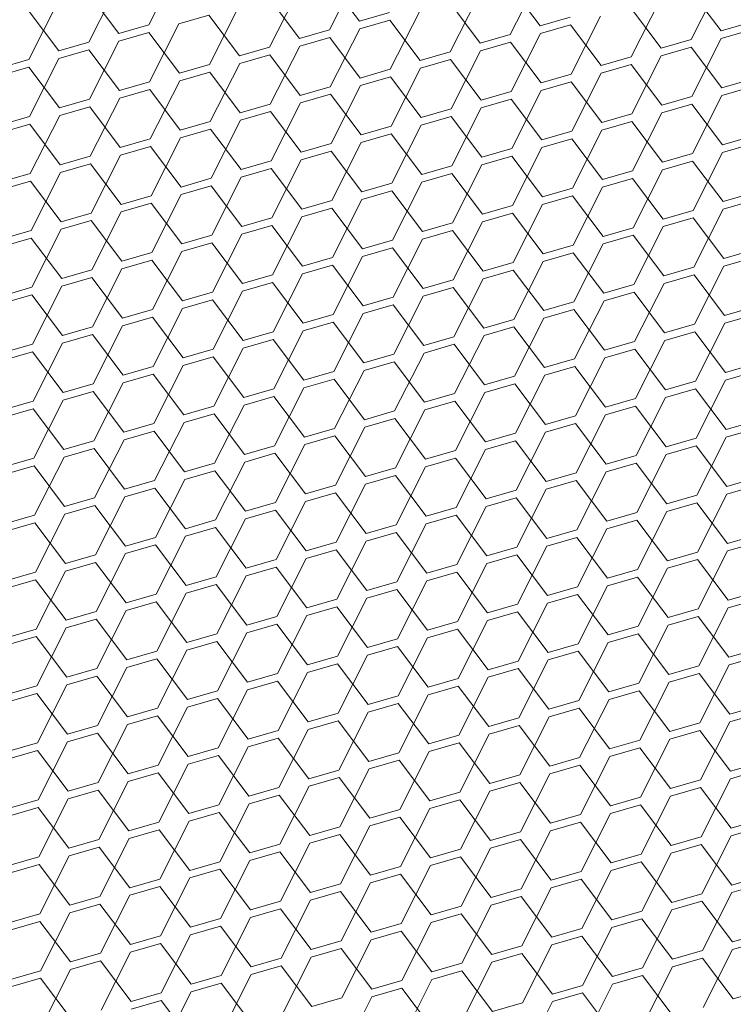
# Model space of a CAD drawing. Header units: millimetres. Extents: x 3925 to 5043, y -86 to 778.
# Tile 404 of 439: x 4949.59 to 4954.87, y 530.06 to 537.34. Entities that reach past the tile are written whole.
import ezdxf

# ---------------------------------------------------------------- set-up
doc = ezdxf.new("R2010")
doc.units = ezdxf.units.MM
doc.header["$LTSCALE"] = 46.255
doc.layers.add('H30K-DUST-FIDXF_CONTINUOUS_LINE', color=7, linetype='CONTINUOUS')

msp = doc.modelspace()

# ---------------------------------------------------------------- linework, layer by layer
at = {"layer": 'H30K-DUST-FIDXF_CONTINUOUS_LINE', "color": 7, "linetype": 'Continuous', "lineweight": 0}
for p, q in [((4950.5501, 537.3034), (4950.7673, 537.732)), ((4952.1086, 537.3314), (4951.8821, 537.6318)), ((4951.8867, 537.2672), (4952.104, 537.6959)), ((4953.2234, 537.2311), (4953.4406, 537.6598)), ((4950.1063, 537.1751), (4950.3236, 537.6038)), ((4951.4429, 537.139), (4951.6602, 537.5676)), ((4953.4453, 537.2952), (4953.2187, 537.5956)), ((4954.7819, 537.2591), (4954.5554, 537.5595)), ((4954.56, 537.195), (4954.7773, 537.6236)), ((4950.3282, 537.2392), (4950.1017, 537.5396)), ((4951.6648, 537.2031), (4951.4383, 537.5035)), ((4952.7796, 537.1028), (4952.9969, 537.5315)), ((4954.1162, 537.0667), (4954.3335, 537.4954)), ((4949.6625, 537.0468), (4949.8798, 537.4755)), ((4950.9992, 537.0107), (4951.2164, 537.4394)), ((4953.0015, 537.167), (4952.775, 537.4674)), ((4954.3381, 537.1308), (4954.1116, 537.4312)), ((4949.8844, 537.111), (4949.6579, 537.4114)), ((4950.9946, 537.3752), (4950.7727, 537.3111)), ((4951.2211, 537.0748), (4950.9946, 537.3752)), ((4952.1086, 537.3314), (4952.3305, 537.3955)), ((4952.3312, 537.3391), (4952.1093, 537.275)), ((4952.5577, 537.0387), (4952.3312, 537.3391)), ((4952.3358, 536.9746), (4952.5531, 537.4032)), ((4953.4453, 537.2952), (4953.6671, 537.3594)), ((4953.6725, 536.9384), (4953.8897, 537.3671)), ((4950.3282, 537.2392), (4950.5501, 537.3034)), ((4950.5554, 536.8824), (4950.7727, 537.3111)), ((4951.6648, 537.2031), (4951.8867, 537.2672)), ((4951.8921, 536.8463), (4952.1093, 537.275)), ((4953.6679, 537.303), (4953.446, 537.2388)), ((4953.8944, 537.0026), (4953.6679, 537.303)), ((4954.7819, 537.2591), (4955.0038, 537.3232)), ((4955.0045, 537.2668), (4954.7826, 537.2027)), ((4950.5508, 537.247), (4950.3289, 537.1828)), ((4950.7773, 536.9466), (4950.5508, 537.247)), ((4951.8874, 537.2108), (4951.6655, 537.1467)), ((4952.1139, 536.9104), (4951.8874, 537.2108)), ((4953.0015, 537.167), (4953.2234, 537.2311)), ((4953.2287, 536.8102), (4953.446, 537.2388)), ((4954.3381, 537.1308), (4954.56, 537.195)), ((4954.5653, 536.774), (4954.7826, 537.2027)), ((4949.8844, 537.111), (4950.1063, 537.1751)), ((4950.1116, 536.7542), (4950.3289, 537.1828)), ((4951.2211, 537.0748), (4951.4429, 537.139)), ((4951.4483, 536.718), (4951.6655, 537.1467)), ((4953.2241, 537.1747), (4953.0022, 537.1106)), ((4953.4506, 536.8743), (4953.2241, 537.1747)), ((4954.5607, 537.1386), (4954.3388, 537.0744)), ((4954.7872, 536.8382), (4954.5607, 537.1386)), ((4949.6679, 536.6259), (4949.8851, 537.0546)), ((4950.107, 537.1187), (4949.8851, 537.0546)), ((4950.3335, 536.8183), (4950.107, 537.1187)), ((4951.4437, 537.0826), (4951.2218, 537.0184)), ((4951.6702, 536.7822), (4951.4437, 537.0826)), ((4952.5577, 537.0387), (4952.7796, 537.1028)), ((4952.7849, 536.6819), (4953.0022, 537.1106)), ((4953.8944, 537.0026), (4954.1162, 537.0667)), ((4954.1216, 536.6458), (4954.3388, 537.0744)), ((4949.4406, 536.9827), (4949.6625, 537.0468)), ((4949.6632, 536.9904), (4949.4414, 536.9263)), ((4949.8897, 536.69), (4949.6632, 536.9904)), ((4950.7773, 536.9466), (4950.9992, 537.0107)), ((4951.0045, 536.5898), (4951.2218, 537.0184)), ((4952.3412, 536.5536), (4952.5584, 536.9823)), ((4952.7803, 537.0464), (4952.5584, 536.9823)), ((4953.0068, 536.746), (4952.7803, 537.0464)), ((4954.117, 537.0103), (4953.8951, 536.9462)), ((4954.3435, 536.7099), (4954.117, 537.0103)), ((4950.9999, 536.9543), (4950.778, 536.8902)), ((4951.2264, 536.6539), (4950.9999, 536.9543)), ((4952.1139, 536.9104), (4952.3358, 536.9746)), ((4952.3365, 536.9182), (4952.1147, 536.854)), ((4952.563, 536.6178), (4952.3365, 536.9182)), ((4953.4506, 536.8743), (4953.6725, 536.9384)), ((4953.6778, 536.5175), (4953.8951, 536.9462)), ((4954.7872, 536.8382), (4955.0091, 536.9023)), ((4950.3335, 536.8183), (4950.5554, 536.8824)), ((4950.5607, 536.4615), (4950.778, 536.8902)), ((4951.6702, 536.7822), (4951.8921, 536.8463)), ((4951.8974, 536.4254), (4952.1147, 536.854)), ((4953.6732, 536.882), (4953.4513, 536.8179)), ((4953.8997, 536.5816), (4953.6732, 536.882)), ((4955.0098, 536.8459), (4954.7879, 536.7818)), ((4950.117, 536.3332), (4950.3342, 536.7619)), ((4950.5561, 536.826), (4950.3342, 536.7619)), ((4950.7826, 536.5256), (4950.5561, 536.826)), ((4951.8928, 536.7899), (4951.6709, 536.7258)), ((4952.1193, 536.4895), (4951.8928, 536.7899)), ((4953.0068, 536.746), (4953.2287, 536.8102)), ((4953.234, 536.3892), (4953.4513, 536.8179)), ((4954.3435, 536.7099), (4954.5653, 536.774)), ((4954.5707, 536.3531), (4954.7879, 536.7818)), ((4949.8897, 536.69), (4950.1116, 536.7542)), ((4950.1123, 536.6978), (4949.8905, 536.6336)), ((4950.3388, 536.3974), (4950.1123, 536.6978)), ((4951.2264, 536.6539), (4951.4483, 536.718)), ((4951.4536, 536.2971), (4951.6709, 536.7258)), ((4952.7903, 536.261), (4953.0075, 536.6896)), ((4953.2294, 536.7538), (4953.0075, 536.6896)), ((4953.4559, 536.4534), (4953.2294, 536.7538)), ((4954.5661, 536.7176), (4954.3442, 536.6535)), ((4954.7926, 536.4172), (4954.5661, 536.7176)), ((4949.446, 536.5618), (4949.6679, 536.6259)), ((4949.6732, 536.205), (4949.8905, 536.6336)), ((4951.449, 536.6616), (4951.2271, 536.5975)), ((4951.6755, 536.3612), (4951.449, 536.6616)), ((4952.563, 536.6178), (4952.7849, 536.6819)), ((4952.7856, 536.6255), (4952.5638, 536.5614)), ((4953.0121, 536.3251), (4952.7856, 536.6255)), ((4953.8997, 536.5816), (4954.1216, 536.6458)), ((4954.1269, 536.2248), (4954.3442, 536.6535)), ((4949.6686, 536.5695), (4949.4467, 536.5054)), ((4949.8951, 536.2691), (4949.6686, 536.5695)), ((4950.7826, 536.5256), (4951.0045, 536.5898)), ((4951.0098, 536.1688), (4951.2271, 536.5975)), ((4952.1193, 536.4895), (4952.3412, 536.5536)), ((4952.3465, 536.1327), (4952.5638, 536.5614)), ((4954.1223, 536.5894), (4953.9004, 536.5252)), ((4954.3488, 536.289), (4954.1223, 536.5894)), ((4950.5661, 536.0406), (4950.7833, 536.4692)), ((4951.0052, 536.5334), (4950.7833, 536.4692)), ((4951.2317, 536.233), (4951.0052, 536.5334)), ((4952.3419, 536.4972), (4952.12, 536.4331)), ((4952.5684, 536.1968), (4952.3419, 536.4972)), ((4953.4559, 536.4534), (4953.6778, 536.5175)), ((4953.6831, 536.0966), (4953.9004, 536.5252)), ((4954.7926, 536.4172), (4955.0144, 536.4814)), ((4950.3388, 536.3974), (4950.5607, 536.4615)), ((4950.5614, 536.4051), (4950.3396, 536.341)), ((4950.788, 536.1047), (4950.5614, 536.4051)), ((4951.6755, 536.3612), (4951.8974, 536.4254)), ((4951.9027, 536.0044), (4952.12, 536.4331)), ((4953.2394, 535.9683), (4953.4566, 536.397)), ((4953.6785, 536.4611), (4953.4566, 536.397)), ((4953.905, 536.1607), (4953.6785, 536.4611)), ((4955.0152, 536.425), (4954.7933, 536.3608)), ((4949.8951, 536.2691), (4950.117, 536.3332)), ((4950.1223, 535.9123), (4950.3396, 536.341)), ((4951.8981, 536.369), (4951.6762, 536.3048)), ((4952.1246, 536.0686), (4951.8981, 536.369)), ((4953.0121, 536.3251), (4953.234, 536.3892)), ((4953.2347, 536.3328), (4953.0129, 536.2687)), ((4953.4612, 536.0324), (4953.2347, 536.3328)), ((4954.3488, 536.289), (4954.5707, 536.3531)), ((4954.576, 535.9322), (4954.7933, 536.3608)), ((4950.1177, 536.2768), (4949.8958, 536.2127)), ((4950.3442, 535.9764), (4950.1177, 536.2768)), ((4951.2317, 536.233), (4951.4536, 536.2971)), ((4951.4589, 535.8762), (4951.6762, 536.3048)), ((4952.5684, 536.1968), (4952.7903, 536.261)), ((4952.7956, 535.84), (4953.0129, 536.2687)), ((4954.5714, 536.2967), (4954.3495, 536.2326)), ((4954.7979, 535.9963), (4954.5714, 536.2967)), ((4949.4513, 536.1408), (4949.6732, 536.205)), ((4949.6785, 535.784), (4949.8958, 536.2127)), ((4951.0152, 535.7479), (4951.2324, 536.1766)), ((4951.4543, 536.2407), (4951.2324, 536.1766)), ((4951.6808, 535.9403), (4951.4543, 536.2407)), ((4952.791, 536.2046), (4952.5691, 536.1404)), ((4953.0175, 535.9042), (4952.791, 536.2046)), ((4953.905, 536.1607), (4954.1269, 536.2248)), ((4954.1322, 535.8039), (4954.3495, 536.2326)), ((4949.6739, 536.1486), (4949.452, 536.0844)), ((4949.9004, 535.8482), (4949.6739, 536.1486)), ((4950.788, 536.1047), (4951.0098, 536.1688)), ((4951.0106, 536.1124), (4950.7887, 536.0483)), ((4951.2371, 535.812), (4951.0106, 536.1124)), ((4952.1246, 536.0686), (4952.3465, 536.1327)), ((4952.3518, 535.7118), (4952.5691, 536.1404)), ((4953.6885, 535.6756), (4953.9057, 536.1043)), ((4954.1276, 536.1684), (4953.9057, 536.1043)), ((4954.3541, 535.868), (4954.1276, 536.1684)), ((4950.3442, 535.9764), (4950.5661, 536.0406)), ((4950.5714, 535.6196), (4950.7887, 536.0483)), ((4952.3472, 536.0763), (4952.1253, 536.0122)), ((4952.5737, 535.7759), (4952.3472, 536.0763)), ((4953.4612, 536.0324), (4953.6831, 536.0966)), ((4953.6838, 536.0402), (4953.462, 535.976)), ((4953.9103, 535.7398), (4953.6838, 536.0402)), ((4954.7979, 535.9963), (4955.0198, 536.0604)), ((4950.5668, 535.9842), (4950.3449, 535.92)), ((4950.7933, 535.6838), (4950.5668, 535.9842)), ((4951.6808, 535.9403), (4951.9027, 536.0044)), ((4951.908, 535.5835), (4952.1253, 536.0122)), ((4953.0175, 535.9042), (4953.2394, 535.9683)), ((4953.2447, 535.5474), (4953.462, 535.976)), ((4955.0205, 536.004), (4954.7986, 535.9399)), ((4949.9004, 535.8482), (4950.1223, 535.9123)), ((4950.1276, 535.4914), (4950.3449, 535.92)), ((4951.4643, 535.4552), (4951.6815, 535.8839)), ((4951.9034, 535.948), (4951.6815, 535.8839)), ((4952.1299, 535.6476), (4951.9034, 535.948)), ((4953.2401, 535.9119), (4953.0182, 535.8478)), ((4953.4666, 535.6115), (4953.2401, 535.9119)), ((4954.3541, 535.868), (4954.576, 535.9322)), ((4954.5813, 535.5112), (4954.7986, 535.9399)), ((4950.123, 535.8559), (4949.9011, 535.7918)), ((4950.3495, 535.5555), (4950.123, 535.8559)), ((4951.2371, 535.812), (4951.4589, 535.8762)), ((4951.4597, 535.8198), (4951.2378, 535.7556)), ((4951.6862, 535.5194), (4951.4597, 535.8198)), ((4952.5737, 535.7759), (4952.7956, 535.84)), ((4952.8009, 535.4191), (4953.0182, 535.8478)), ((4954.1376, 535.383), (4954.3548, 535.8116)), ((4954.5767, 535.8758), (4954.3548, 535.8116)), ((4954.8032, 535.5754), (4954.5767, 535.8758)), ((4949.4566, 535.7199), (4949.6785, 535.784)), ((4949.6839, 535.3631), (4949.9011, 535.7918)), ((4950.7933, 535.6838), (4951.0152, 535.7479)), ((4951.0205, 535.327), (4951.2378, 535.7556)), ((4952.7963, 535.7836), (4952.5744, 535.7195)), ((4953.0228, 535.4832), (4952.7963, 535.7836)), ((4953.9103, 535.7398), (4954.1322, 535.8039)), ((4954.1329, 535.7475), (4953.9111, 535.6834)), ((4954.3595, 535.4471), (4954.1329, 535.7475)), ((4949.6792, 535.7276), (4949.4574, 535.6635)), ((4949.9057, 535.4272), (4949.6792, 535.7276)), ((4951.0159, 535.6915), (4950.794, 535.6274)), ((4951.2424, 535.3911), (4951.0159, 535.6915)), ((4952.1299, 535.6476), (4952.3518, 535.7118)), ((4952.3571, 535.2908), (4952.5744, 535.7195)), ((4953.4666, 535.6115), (4953.6885, 535.6756)), ((4953.6938, 535.2547), (4953.9111, 535.6834)), ((4950.3495, 535.5555), (4950.5714, 535.6196)), ((4950.5767, 535.1987), (4950.794, 535.6274)), ((4952.3525, 535.6554), (4952.1306, 535.5912)), ((4952.579, 535.355), (4952.3525, 535.6554)), ((4953.6892, 535.6192), (4953.4673, 535.5551)), ((4953.9157, 535.3188), (4953.6892, 535.6192)), ((4954.8032, 535.5754), (4955.0251, 535.6395)), ((4950.5721, 535.5632), (4950.3502, 535.4991)), ((4950.7986, 535.2628), (4950.5721, 535.5632)), ((4951.6862, 535.5194), (4951.908, 535.5835)), ((4951.9088, 535.5271), (4951.6869, 535.463)), ((4952.1353, 535.2267), (4951.9088, 535.5271)), ((4951.9134, 535.1626), (4952.1306, 535.5912)), ((4953.0228, 535.4832), (4953.2447, 535.5474)), ((4953.25, 535.1264), (4953.4673, 535.5551)), ((4955.0258, 535.5831), (4954.8039, 535.519)), ((4949.9057, 535.4272), (4950.1276, 535.4914)), ((4950.133, 535.0704), (4950.3502, 535.4991)), ((4951.2424, 535.3911), (4951.4643, 535.4552)), ((4951.4696, 535.0343), (4951.6869, 535.463)), ((4953.2454, 535.491), (4953.0235, 535.4268)), ((4953.4719, 535.1906), (4953.2454, 535.491)), ((4954.3595, 535.4471), (4954.5813, 535.5112)), ((4954.5821, 535.4548), (4954.3602, 535.3907)), ((4954.8086, 535.1544), (4954.5821, 535.4548)), ((4954.5867, 535.0903), (4954.8039, 535.519)), ((4950.1283, 535.435), (4949.9065, 535.3708)), ((4950.3548, 535.1346), (4950.1283, 535.435)), ((4951.465, 535.3988), (4951.2431, 535.3347)), ((4951.6915, 535.0984), (4951.465, 535.3988)), ((4952.579, 535.355), (4952.8009, 535.4191)), ((4952.8062, 534.9982), (4953.0235, 535.4268)), ((4953.9157, 535.3188), (4954.1376, 535.383)), ((4954.1429, 534.962), (4954.3602, 535.3907)), ((4949.462, 535.299), (4949.6839, 535.3631)), ((4949.6846, 535.3067), (4949.4627, 535.2426)), ((4949.9111, 535.0063), (4949.6846, 535.3067)), ((4949.6892, 534.9422), (4949.9065, 535.3708)), ((4950.7986, 535.2628), (4951.0205, 535.327)), ((4951.0258, 534.906), (4951.2431, 535.3347)), ((4952.8016, 535.3627), (4952.5797, 535.2986)), ((4953.0281, 535.0623), (4952.8016, 535.3627)), ((4954.1383, 535.3266), (4953.9164, 535.2624)), ((4954.3648, 535.0262), (4954.1383, 535.3266)), ((4951.0212, 535.2706), (4950.7993, 535.2064)), ((4951.2477, 534.9702), (4951.0212, 535.2706)), ((4952.1353, 535.2267), (4952.3571, 535.2908)), ((4952.3579, 535.2344), (4952.136, 535.1703)), ((4952.5844, 534.934), (4952.3579, 535.2344)), ((4952.3625, 534.8699), (4952.5797, 535.2986)), ((4953.4719, 535.1906), (4953.6938, 535.2547)), ((4953.6991, 534.8338), (4953.9164, 535.2624)), ((4950.3548, 535.1346), (4950.5767, 535.1987)), ((4950.5821, 534.7778), (4950.7993, 535.2064)), ((4951.6915, 535.0984), (4951.9134, 535.1626)), ((4951.9187, 534.7416), (4952.136, 535.1703)), ((4953.6945, 535.1983), (4953.4726, 535.1342)), ((4953.921, 534.8979), (4953.6945, 535.1983)), ((4954.8086, 535.1544), (4955.0304, 535.2186)), ((4955.0312, 535.1622), (4954.8093, 535.098)), ((4950.5774, 535.1423), (4950.3556, 535.0782)), ((4950.8039, 534.8419), (4950.5774, 535.1423)), ((4951.9141, 535.1062), (4951.6922, 535.042)), ((4952.1406, 534.8058), (4951.9141, 535.1062)), ((4953.0281, 535.0623), (4953.25, 535.1264)), ((4953.2554, 534.7055), (4953.4726, 535.1342)), ((4954.3648, 535.0262), (4954.5867, 535.0903)), ((4954.592, 534.6694), (4954.8093, 535.098)), ((4949.9111, 535.0063), (4950.133, 535.0704)), ((4950.1337, 535.014), (4949.9118, 534.9499)), ((4950.3602, 534.7136), (4950.1337, 535.014)), ((4950.1383, 534.6495), (4950.3556, 535.0782)), ((4951.2477, 534.9702), (4951.4696, 535.0343)), ((4951.4749, 534.6134), (4951.6922, 535.042)), ((4953.2507, 535.07), (4953.0289, 535.0059)), ((4953.4772, 534.7696), (4953.2507, 535.07)), ((4954.5874, 535.0339), (4954.3655, 534.9698)), ((4954.8139, 534.7335), (4954.5874, 535.0339)), ((4949.4673, 534.878), (4949.6892, 534.9422)), ((4949.6945, 534.5212), (4949.9118, 534.9499)), ((4951.4703, 534.9779), (4951.2484, 534.9138)), ((4951.6968, 534.6775), (4951.4703, 534.9779)), ((4952.5844, 534.934), (4952.8062, 534.9982)), ((4952.807, 534.9418), (4952.5851, 534.8776)), ((4953.0335, 534.6414), (4952.807, 534.9418)), ((4952.8116, 534.5772), (4953.0289, 535.0059)), ((4953.921, 534.8979), (4954.1429, 534.962)), ((4954.1482, 534.5411), (4954.3655, 534.9698)), ((4949.6899, 534.8858), (4949.468, 534.8216)), ((4949.9164, 534.5854), (4949.6899, 534.8858)), ((4950.8039, 534.8419), (4951.0258, 534.906)), ((4951.0312, 534.4851), (4951.2484, 534.9138)), ((4952.1406, 534.8058), (4952.3625, 534.8699)), ((4952.3678, 534.449), (4952.5851, 534.8776)), ((4954.1436, 534.9056), (4953.9217, 534.8415)), ((4954.3701, 534.6052), (4954.1436, 534.9056)), ((4951.0265, 534.8496), (4950.8047, 534.7855)), ((4951.253, 534.5492), (4951.0265, 534.8496)), ((4952.3632, 534.8135), (4952.1413, 534.7494)), ((4952.5897, 534.5131), (4952.3632, 534.8135)), ((4953.4772, 534.7696), (4953.6991, 534.8338)), ((4953.7045, 534.4128), (4953.9217, 534.8415)), ((4954.8139, 534.7335), (4955.0358, 534.7976)), ((4950.3602, 534.7136), (4950.5821, 534.7778)), ((4950.5828, 534.7214), (4950.3609, 534.6572)), ((4950.8093, 534.421), (4950.5828, 534.7214)), ((4950.5874, 534.3568), (4950.8047, 534.7855)), ((4951.6968, 534.6775), (4951.9187, 534.7416)), ((4951.924, 534.3207), (4952.1413, 534.7494)), ((4953.6998, 534.7774), (4953.478, 534.7132)), ((4953.9263, 534.477), (4953.6998, 534.7774)), ((4955.0365, 534.7412), (4954.8146, 534.6771)), ((4949.9164, 534.5854), (4950.1383, 534.6495)), ((4950.1436, 534.2286), (4950.3609, 534.6572)), ((4951.9194, 534.6852), (4951.6975, 534.6211)), ((4952.1459, 534.3848), (4951.9194, 534.6852)), ((4953.0335, 534.6414), (4953.2554, 534.7055)), ((4953.2561, 534.6491), (4953.0342, 534.585)), ((4953.4826, 534.3487), (4953.2561, 534.6491)), ((4953.2607, 534.2846), (4953.478, 534.7132)), ((4954.3701, 534.6052), (4954.592, 534.6694)), ((4954.5973, 534.2484), (4954.8146, 534.6771)), ((4950.139, 534.5931), (4949.9171, 534.529)), ((4950.3655, 534.2927), (4950.139, 534.5931)), ((4951.253, 534.5492), (4951.4749, 534.6134)), ((4951.4803, 534.1924), (4951.6975, 534.6211)), ((4952.5897, 534.5131), (4952.8116, 534.5772)), ((4952.8169, 534.1563), (4953.0342, 534.585)), ((4954.5927, 534.613), (4954.3708, 534.5488)), ((4954.8192, 534.3126), (4954.5927, 534.613)), ((4949.4726, 534.4571), (4949.6945, 534.5212)), ((4949.6998, 534.1003), (4949.9171, 534.529)), ((4951.4756, 534.557), (4951.2538, 534.4928)), ((4951.7022, 534.2566), (4951.4756, 534.557)), ((4952.8123, 534.5208), (4952.5904, 534.4567)), ((4953.0388, 534.2204), (4952.8123, 534.5208)), ((4953.9263, 534.477), (4954.1482, 534.5411)), ((4954.1536, 534.1202), (4954.3708, 534.5488)), ((4949.6952, 534.4648), (4949.4733, 534.4007)), ((4949.9217, 534.1644), (4949.6952, 534.4648)), ((4950.8093, 534.421), (4951.0312, 534.4851)), ((4951.0319, 534.4287), (4950.81, 534.3646)), ((4951.2584, 534.1283), (4951.0319, 534.4287)), ((4951.0365, 534.0642), (4951.2538, 534.4928)), ((4952.1459, 534.3848), (4952.3678, 534.449)), ((4952.3731, 534.028), (4952.5904, 534.4567)), ((4954.1489, 534.4847), (4953.9271, 534.4206)), ((4954.3754, 534.1843), (4954.1489, 534.4847)), ((4950.3655, 534.2927), (4950.5874, 534.3568)), ((4950.5927, 533.9359), (4950.81, 534.3646)), ((4952.3685, 534.3926), (4952.1466, 534.3285)), ((4952.595, 534.0922), (4952.3685, 534.3926)), ((4953.4826, 534.3487), (4953.7045, 534.4128)), ((4953.7052, 534.3564), (4953.4833, 534.2923)), ((4953.9317, 534.056), (4953.7052, 534.3564)), ((4953.7098, 533.9919), (4953.9271, 534.4206)), ((4954.8192, 534.3126), (4955.0411, 534.3767)), ((4950.5881, 534.3005), (4950.3662, 534.2363)), ((4950.8146, 534), (4950.5881, 534.3005)), ((4951.7022, 534.2566), (4951.924, 534.3207)), ((4951.9294, 533.8998), (4952.1466, 534.3285)), ((4953.0388, 534.2204), (4953.2607, 534.2846)), ((4953.266, 533.8636), (4953.4833, 534.2923)), ((4955.0418, 534.3203), (4954.8199, 534.2562)), ((4949.9217, 534.1644), (4950.1436, 534.2286)), ((4950.1489, 533.8076), (4950.3662, 534.2363)), ((4951.9248, 534.2643), (4951.7029, 534.2002)), ((4952.1513, 533.9639), (4951.9248, 534.2643)), ((4953.2614, 534.2282), (4953.0395, 534.1641)), ((4953.4879, 533.9278), (4953.2614, 534.2282)), ((4954.3754, 534.1843), (4954.5973, 534.2484)), ((4954.6027, 533.8275), (4954.8199, 534.2562)), ((4950.1443, 534.1722), (4949.9224, 534.1081)), ((4950.3708, 533.8718), (4950.1443, 534.1722)), ((4951.2584, 534.1283), (4951.4803, 534.1924)), ((4951.4856, 533.7715), (4951.7029, 534.2002)), ((4952.595, 534.0922), (4952.8169, 534.1563)), ((4952.8222, 533.7354), (4953.0395, 534.1641)), ((4954.598, 534.1921), (4954.3762, 534.1279)), ((4954.8245, 533.8916), (4954.598, 534.1921)), ((4949.478, 534.0362), (4949.6998, 534.1003)), ((4949.7052, 533.6794), (4949.9224, 534.1081)), ((4950.8146, 534), (4951.0365, 534.0642)), ((4951.0418, 533.6433), (4951.2591, 534.0719)), ((4951.481, 534.1361), (4951.2591, 534.0719)), ((4951.7075, 533.8356), (4951.481, 534.1361)), ((4952.8176, 534.0999), (4952.5957, 534.0358)), ((4953.0441, 533.7995), (4952.8176, 534.0999)), ((4953.9317, 534.056), (4954.1536, 534.1202)), ((4954.1589, 533.6992), (4954.3762, 534.1279)), ((4949.7006, 534.0439), (4949.4787, 533.9798)), ((4949.9271, 533.7435), (4949.7006, 534.0439)), ((4951.0372, 534.0078), (4950.8153, 533.9437)), ((4951.2637, 533.7074), (4951.0372, 534.0078)), ((4952.1513, 533.9639), (4952.3731, 534.028)), ((4952.3785, 533.6071), (4952.5957, 534.0358)), ((4953.4879, 533.9278), (4953.7098, 533.9919)), ((4953.7151, 533.571), (4953.9324, 533.9997)), ((4954.1543, 534.0638), (4953.9324, 533.9997)), ((4954.3808, 533.7634), (4954.1543, 534.0638)), ((4950.3708, 533.8718), (4950.5927, 533.9359)), ((4950.5981, 533.515), (4950.8153, 533.9437)), ((4952.3739, 533.9717), (4952.152, 533.9075)), ((4952.6004, 533.6712), (4952.3739, 533.9717)), ((4953.7105, 533.9355), (4953.4886, 533.8714)), ((4953.937, 533.6351), (4953.7105, 533.9355)), ((4954.8245, 533.8916), (4955.0464, 533.9558)), ((4950.5934, 533.8795), (4950.3715, 533.8154)), ((4950.8199, 533.5791), (4950.5934, 533.8795)), ((4951.7075, 533.8356), (4951.9294, 533.8998)), ((4951.9347, 533.4789), (4952.152, 533.9075)), ((4953.0441, 533.7995), (4953.266, 533.8636)), ((4953.2713, 533.4427), (4953.4886, 533.8714)), ((4955.0471, 533.8994), (4954.8253, 533.8353)), ((4949.9271, 533.7435), (4950.1489, 533.8076)), ((4950.1543, 533.3867), (4950.3715, 533.8154)), ((4951.4909, 533.3506), (4951.7082, 533.7793)), ((4951.9301, 533.8434), (4951.7082, 533.7793)), ((4952.1566, 533.543), (4951.9301, 533.8434)), ((4953.2667, 533.8073), (4953.0448, 533.7431)), ((4953.4932, 533.5069), (4953.2667, 533.8073)), ((4954.3808, 533.7634), (4954.6027, 533.8275)), ((4954.608, 533.4066), (4954.8253, 533.8353)), ((4950.1497, 533.7513), (4949.9278, 533.6871)), ((4950.3762, 533.4509), (4950.1497, 533.7513)), ((4951.2637, 533.7074), (4951.4856, 533.7715)), ((4951.4863, 533.7151), (4951.2644, 533.651)), ((4951.7128, 533.4147), (4951.4863, 533.7151)), ((4952.6004, 533.6712), (4952.8222, 533.7354)), ((4952.8276, 533.3145), (4953.0448, 533.7431)), ((4954.1642, 533.2783), (4954.3815, 533.707)), ((4954.6034, 533.7711), (4954.3815, 533.707)), ((4954.8299, 533.4707), (4954.6034, 533.7711)), ((4949.4833, 533.6153), (4949.7052, 533.6794)), ((4949.7105, 533.2585), (4949.9278, 533.6871)), ((4950.8199, 533.5791), (4951.0418, 533.6433)), ((4951.0472, 533.2223), (4951.2644, 533.651)), ((4952.823, 533.679), (4952.6011, 533.6149)), ((4953.0495, 533.3786), (4952.823, 533.679)), ((4953.937, 533.6351), (4954.1589, 533.6992)), ((4954.1596, 533.6429), (4953.9377, 533.5787)), ((4954.3861, 533.3425), (4954.1596, 533.6429)), ((4949.7059, 533.623), (4949.484, 533.5589)), ((4949.9324, 533.3226), (4949.7059, 533.623)), ((4951.0425, 533.5869), (4950.8207, 533.5227)), ((4951.269, 533.2865), (4951.0425, 533.5869)), ((4952.1566, 533.543), (4952.3785, 533.6071)), ((4952.3838, 533.1862), (4952.6011, 533.6149)), ((4953.4932, 533.5069), (4953.7151, 533.571)), ((4953.7204, 533.1501), (4953.9377, 533.5787)), ((4950.3762, 533.4509), (4950.5981, 533.515)), ((4950.6034, 533.0941), (4950.8207, 533.5227)), ((4951.94, 533.0579), (4952.1573, 533.4866)), ((4952.3792, 533.5507), (4952.1573, 533.4866)), ((4952.6057, 533.2503), (4952.3792, 533.5507)), ((4953.7158, 533.5146), (4953.4939, 533.4505)), ((4953.9423, 533.2142), (4953.7158, 533.5146)), ((4954.8299, 533.4707), (4955.0518, 533.5349)), ((4950.5988, 533.4586), (4950.3769, 533.3945)), ((4950.8253, 533.1582), (4950.5988, 533.4586)), ((4951.7128, 533.4147), (4951.9347, 533.4789)), ((4951.9354, 533.4225), (4951.7135, 533.3583)), ((4952.1619, 533.1221), (4951.9354, 533.4225)), ((4953.0495, 533.3786), (4953.2713, 533.4427)), ((4953.2767, 533.0218), (4953.4939, 533.4505)), ((4954.6133, 532.9857), (4954.8306, 533.4143)), ((4955.0525, 533.4785), (4954.8306, 533.4143)), ((4949.9324, 533.3226), (4950.1543, 533.3867)), ((4950.1596, 532.9658), (4950.3769, 533.3945)), ((4951.269, 533.2865), (4951.4909, 533.3506)), ((4951.4963, 532.9297), (4951.7135, 533.3583)), ((4953.2721, 533.3863), (4953.0502, 533.3222)), ((4953.4986, 533.0859), (4953.2721, 533.3863)), ((4954.3861, 533.3425), (4954.608, 533.4066)), ((4954.6087, 533.3502), (4954.3868, 533.2861)), ((4954.8352, 533.0498), (4954.6087, 533.3502)), ((4949.7158, 532.8375), (4949.9331, 533.2662)), ((4950.155, 533.3303), (4949.9331, 533.2662)), ((4950.3815, 533.0299), (4950.155, 533.3303)), ((4951.4916, 533.2942), (4951.2698, 533.2301)), ((4951.7181, 532.9938), (4951.4916, 533.2942)), ((4952.6057, 533.2503), (4952.8276, 533.3145)), ((4952.8329, 532.8935), (4953.0502, 533.3222)), ((4953.9423, 533.2142), (4954.1642, 533.2783)), ((4954.1696, 532.8574), (4954.3868, 533.2861)), ((4949.4886, 533.1943), (4949.7105, 533.2585)), ((4949.7112, 533.2021), (4949.4893, 533.1379)), ((4949.9377, 532.9017), (4949.7112, 533.2021)), ((4950.8253, 533.1582), (4951.0472, 533.2223)), ((4951.0525, 532.8014), (4951.2698, 533.2301)), ((4952.3891, 532.7653), (4952.6064, 533.1939)), ((4952.8283, 533.2581), (4952.6064, 533.1939)), ((4953.0548, 532.9577), (4952.8283, 533.2581)), ((4954.1649, 533.2219), (4953.943, 533.1578)), ((4954.3914, 532.9215), (4954.1649, 533.2219)), ((4951.0479, 533.1659), (4950.826, 533.1018)), ((4951.2744, 532.8655), (4951.0479, 533.1659)), ((4952.1619, 533.1221), (4952.3838, 533.1862)), ((4952.3845, 533.1298), (4952.1626, 533.0657)), ((4952.611, 532.8294), (4952.3845, 533.1298)), ((4953.4986, 533.0859), (4953.7204, 533.1501)), ((4953.7258, 532.7291), (4953.943, 533.1578)), ((4950.3815, 533.0299), (4950.6034, 533.0941)), ((4950.6087, 532.6731), (4950.826, 533.1018)), ((4951.7181, 532.9938), (4951.94, 533.0579)), ((4951.9454, 532.637), (4952.1626, 533.0657)), ((4953.7212, 533.0937), (4953.4993, 533.0295)), ((4953.9477, 532.7933), (4953.7212, 533.0937)), ((4954.8352, 533.0498), (4955.0571, 533.1139)), ((4955.0578, 533.0575), (4954.8359, 532.9934)), ((4950.1649, 532.5449), (4950.3822, 532.9735)), ((4950.6041, 533.0377), (4950.3822, 532.9735)), ((4950.8306, 532.7373), (4950.6041, 533.0377)), ((4951.9407, 533.0015), (4951.7189, 532.9374)), ((4952.1672, 532.7011), (4951.9407, 533.0015)), ((4953.0548, 532.9577), (4953.2767, 533.0218)), ((4953.282, 532.6009), (4953.4993, 533.0295)), ((4954.3914, 532.9215), (4954.6133, 532.9857)), ((4954.6187, 532.5647), (4954.8359, 532.9934)), ((4949.9377, 532.9017), (4950.1596, 532.9658)), ((4950.1603, 532.9094), (4949.9384, 532.8453)), ((4950.3868, 532.609), (4950.1603, 532.9094)), ((4951.2744, 532.8655), (4951.4963, 532.9297)), ((4951.5016, 532.5087), (4951.7189, 532.9374)), ((4952.8382, 532.4726), (4953.0555, 532.9013)), ((4953.2774, 532.9654), (4953.0555, 532.9013)), ((4953.5039, 532.665), (4953.2774, 532.9654)), ((4954.614, 532.9293), (4954.3922, 532.8651)), ((4954.8405, 532.6289), (4954.614, 532.9293)), ((4949.494, 532.7734), (4949.7158, 532.8375)), ((4949.7212, 532.4166), (4949.9384, 532.8453)), ((4951.497, 532.8733), (4951.2751, 532.8091)), ((4951.7235, 532.5729), (4951.497, 532.8733)), ((4952.611, 532.8294), (4952.8329, 532.8935)), ((4952.8336, 532.8371), (4952.6117, 532.773)), ((4953.0601, 532.5367), (4952.8336, 532.8371)), ((4953.9477, 532.7933), (4954.1696, 532.8574)), ((4954.1749, 532.4365), (4954.3922, 532.8651)), ((4949.7166, 532.7811), (4949.4947, 532.717)), ((4949.9431, 532.4807), (4949.7166, 532.7811)), ((4950.8306, 532.7373), (4951.0525, 532.8014)), ((4951.0578, 532.3805), (4951.2751, 532.8091)), ((4952.1672, 532.7011), (4952.3891, 532.7653)), ((4952.3945, 532.3443), (4952.6117, 532.773)), ((4954.1703, 532.801), (4953.9484, 532.7369)), ((4954.3968, 532.5006), (4954.1703, 532.801)), ((4951.0532, 532.745), (4950.8313, 532.6809)), ((4951.2797, 532.4446), (4951.0532, 532.745)), ((4952.3898, 532.7089), (4952.168, 532.6447)), ((4952.6164, 532.4085), (4952.3898, 532.7089)), ((4953.5039, 532.665), (4953.7258, 532.7291)), ((4953.7311, 532.3082), (4953.9484, 532.7369)), ((4954.8405, 532.6289), (4955.0624, 532.693)), ((4950.3868, 532.609), (4950.6087, 532.6731)), ((4950.6094, 532.6167), (4950.3875, 532.5526)), ((4950.8359, 532.3163), (4950.6094, 532.6167)), ((4950.614, 532.2522), (4950.8313, 532.6809)), ((4951.7235, 532.5729), (4951.9454, 532.637)), ((4951.9507, 532.2161), (4952.168, 532.6447)), ((4953.2873, 532.1799), (4953.5046, 532.6086)), ((4953.7265, 532.6727), (4953.5046, 532.6086)), ((4953.953, 532.3723), (4953.7265, 532.6727)), ((4955.0631, 532.6366), (4954.8413, 532.5725)), ((4949.9431, 532.4807), (4950.1649, 532.5449)), ((4950.1703, 532.1239), (4950.3875, 532.5526)), ((4951.9461, 532.5806), (4951.7242, 532.5165)), ((4952.1726, 532.2802), (4951.9461, 532.5806)), ((4953.0601, 532.5367), (4953.282, 532.6009)), ((4953.2827, 532.5445), (4953.0608, 532.4803)), ((4953.5092, 532.2441), (4953.2827, 532.5445)), ((4954.3968, 532.5006), (4954.6187, 532.5647)), ((4954.624, 532.1438), (4954.8413, 532.5725)), ((4950.1657, 532.4885), (4949.9438, 532.4243)), ((4950.3922, 532.1881), (4950.1657, 532.4885)), ((4951.2797, 532.4446), (4951.5016, 532.5087)), ((4951.5069, 532.0878), (4951.7242, 532.5165)), ((4952.6164, 532.4085), (4952.8382, 532.4726)), ((4952.8436, 532.0517), (4953.0608, 532.4803)), ((4954.6194, 532.5083), (4954.3975, 532.4442)), ((4954.8459, 532.2079), (4954.6194, 532.5083)), ((4949.4993, 532.3525), (4949.7212, 532.4166)), ((4949.7265, 531.9957), (4949.9438, 532.4243)), ((4951.5023, 532.4523), (4951.2804, 532.3882)), ((4951.7288, 532.1519), (4951.5023, 532.4523)), ((4952.839, 532.4162), (4952.6171, 532.3521)), ((4953.0655, 532.1158), (4952.839, 532.4162)), ((4953.953, 532.3723), (4954.1749, 532.4365)), ((4954.1802, 532.0155), (4954.3975, 532.4442)), ((4949.7219, 532.3602), (4949.5, 532.2961)), ((4949.9484, 532.0598), (4949.7219, 532.3602)), ((4950.8359, 532.3163), (4951.0578, 532.3805)), ((4951.0585, 532.3241), (4950.8366, 532.2599)), ((4951.285, 532.0237), (4951.0585, 532.3241)), ((4951.0631, 531.9595), (4951.2804, 532.3882)), ((4952.1726, 532.2802), (4952.3945, 532.3443)), ((4952.3998, 531.9234), (4952.6171, 532.3521)), ((4954.1756, 532.3801), (4953.9537, 532.3159)), ((4954.4021, 532.0797), (4954.1756, 532.3801)), ((4950.3922, 532.1881), (4950.614, 532.2522)), ((4950.6194, 531.8313), (4950.8366, 532.2599)), ((4952.3952, 532.2879), (4952.1733, 532.2238)), ((4952.6217, 531.9875), (4952.3952, 532.2879)), ((4953.5092, 532.2441), (4953.7311, 532.3082)), ((4953.7318, 532.2518), (4953.5099, 532.1877)), ((4953.9583, 531.9514), (4953.7318, 532.2518)), ((4953.7364, 531.8873), (4953.9537, 532.3159)), ((4954.8459, 532.2079), (4955.0678, 532.2721)), ((4950.6148, 532.1958), (4950.3929, 532.1317)), ((4950.8413, 531.8954), (4950.6148, 532.1958)), ((4951.7288, 532.1519), (4951.9507, 532.2161)), ((4951.956, 531.7951), (4952.1733, 532.2238)), ((4953.0655, 532.1158), (4953.2873, 532.1799)), ((4953.2927, 531.759), (4953.5099, 532.1877)), ((4955.0685, 532.2157), (4954.8466, 532.1515)), ((4949.9484, 532.0598), (4950.1703, 532.1239)), ((4950.1756, 531.703), (4950.3929, 532.1317)), ((4951.9514, 532.1597), (4951.7295, 532.0955)), ((4952.1779, 531.8593), (4951.9514, 532.1597)), ((4953.2881, 532.1235), (4953.0662, 532.0594)), ((4953.5146, 531.8231), (4953.2881, 532.1235)), ((4954.4021, 532.0797), (4954.624, 532.1438)), ((4954.6293, 531.7229), (4954.8466, 532.1515)), ((4950.171, 532.0675), (4949.9491, 532.0034)), ((4950.3975, 531.7671), (4950.171, 532.0675)), ((4951.285, 532.0237), (4951.5069, 532.0878)), ((4951.5076, 532.0314), (4951.2857, 531.9673)), ((4951.7341, 531.731), (4951.5076, 532.0314)), ((4951.5123, 531.6669), (4951.7295, 532.0955)), ((4952.6217, 531.9875), (4952.8436, 532.0517)), ((4952.8489, 531.6307), (4953.0662, 532.0594)), ((4954.6247, 532.0874), (4954.4028, 532.0233)), ((4954.8512, 531.787), (4954.6247, 532.0874)), ((4949.5046, 531.9315), (4949.7265, 531.9957)), ((4949.7318, 531.5747), (4949.9491, 532.0034)), ((4950.8413, 531.8954), (4951.0631, 531.9595)), ((4951.0685, 531.5386), (4951.2857, 531.9673)), ((4952.8443, 531.9953), (4952.6224, 531.9311)), ((4953.0708, 531.6949), (4952.8443, 531.9953)), ((4953.9583, 531.9514), (4954.1802, 532.0155)), ((4954.1809, 531.9591), (4953.959, 531.895)), ((4954.4074, 531.6587), (4954.1809, 531.9591)), ((4954.1855, 531.5946), (4954.4028, 532.0233)), ((4949.7272, 531.9393), (4949.5053, 531.8751)), ((4949.9537, 531.6389), (4949.7272, 531.9393)), ((4951.0639, 531.9031), (4950.842, 531.839)), ((4951.2904, 531.6027), (4951.0639, 531.9031)), ((4952.1779, 531.8593), (4952.3998, 531.9234)), ((4952.4051, 531.5025), (4952.6224, 531.9311)), ((4953.5146, 531.8231), (4953.7364, 531.8873)), ((4953.7418, 531.4663), (4953.959, 531.895)), ((4950.3975, 531.7671), (4950.6194, 531.8313)), ((4950.6247, 531.4103), (4950.842, 531.839)), ((4952.4005, 531.867), (4952.1786, 531.8029)), ((4952.627, 531.5666), (4952.4005, 531.867)), ((4953.7372, 531.8309), (4953.5153, 531.7667)), ((4953.9637, 531.5305), (4953.7372, 531.8309)), ((4954.8512, 531.787), (4955.0731, 531.8511)), ((4950.6201, 531.7749), (4950.3982, 531.7107)), ((4950.8466, 531.4745), (4950.6201, 531.7749)), ((4951.7341, 531.731), (4951.956, 531.7951)), ((4951.9567, 531.7387), (4951.7349, 531.6746)), ((4952.1832, 531.4383), (4951.9567, 531.7387)), ((4951.9614, 531.3742), (4952.1786, 531.8029)), ((4953.0708, 531.6949), (4953.2927, 531.759)), ((4953.298, 531.3381), (4953.5153, 531.7667)), ((4955.0738, 531.7947), (4954.8519, 531.7306)), ((4949.9537, 531.6389), (4950.1756, 531.703)), ((4950.1809, 531.2821), (4950.3982, 531.7107)), ((4951.2904, 531.6027), (4951.5123, 531.6669)), ((4951.5176, 531.2459), (4951.7349, 531.6746)), ((4953.2934, 531.7026), (4953.0715, 531.6385)), ((4953.5199, 531.4022), (4953.2934, 531.7026)), ((4954.4074, 531.6587), (4954.6293, 531.7229)), ((4954.63, 531.6665), (4954.4081, 531.6023)), ((4954.8565, 531.3661), (4954.63, 531.6665)), ((4954.6346, 531.3019), (4954.8519, 531.7306)), ((4950.1763, 531.6466), (4949.9544, 531.5825)), ((4950.4028, 531.3462), (4950.1763, 531.6466)), ((4951.513, 531.6105), (4951.2911, 531.5463)), ((4951.7395, 531.3101), (4951.513, 531.6105)), ((4952.627, 531.5666), (4952.8489, 531.6307)), ((4952.8542, 531.2098), (4953.0715, 531.6385)), ((4953.9637, 531.5305), (4954.1855, 531.5946)), ((4954.1909, 531.1737), (4954.4081, 531.6023)), ((4949.5099, 531.5106), (4949.7318, 531.5747)), ((4949.7325, 531.5183), (4949.5107, 531.4542)), ((4949.959, 531.2179), (4949.7325, 531.5183)), ((4949.7372, 531.1538), (4949.9544, 531.5825)), ((4950.8466, 531.4745), (4951.0685, 531.5386)), ((4951.0738, 531.1177), (4951.2911, 531.5463)), ((4952.8496, 531.5743), (4952.6277, 531.5102)), ((4953.0761, 531.2739), (4952.8496, 531.5743)), ((4954.1863, 531.5382), (4953.9644, 531.4741)), ((4954.4128, 531.2378), (4954.1863, 531.5382)), ((4951.0692, 531.4822), (4950.8473, 531.4181)), ((4951.2957, 531.1818), (4951.0692, 531.4822)), ((4952.1832, 531.4383), (4952.4051, 531.5025)), ((4952.4058, 531.4461), (4952.184, 531.3819)), ((4952.6323, 531.1457), (4952.4058, 531.4461)), ((4952.4105, 531.0815), (4952.6277, 531.5102)), ((4953.5199, 531.4022), (4953.7418, 531.4663)), ((4953.7471, 531.0454), (4953.9644, 531.4741)), ((4950.4028, 531.3462), (4950.6247, 531.4103)), ((4950.63, 530.9894), (4950.8473, 531.4181)), ((4951.7395, 531.3101), (4951.9614, 531.3742)), ((4951.9667, 530.9533), (4952.184, 531.3819)), ((4953.7425, 531.4099), (4953.5206, 531.3458)), ((4953.969, 531.1095), (4953.7425, 531.4099)), ((4954.8565, 531.3661), (4955.0784, 531.4302)), ((4955.0791, 531.3738), (4954.8572, 531.3097)), ((4950.6254, 531.3539), (4950.4035, 531.2898)), ((4950.8519, 531.0535), (4950.6254, 531.3539)), ((4951.9621, 531.3178), (4951.7402, 531.2537)), ((4952.1886, 531.0174), (4951.9621, 531.3178)), ((4953.0761, 531.2739), (4953.298, 531.3381)), ((4953.3033, 530.9171), (4953.5206, 531.3458)), ((4954.4128, 531.2378), (4954.6346, 531.3019)), ((4954.64, 530.881), (4954.8572, 531.3097)), ((4949.959, 531.2179), (4950.1809, 531.2821)), ((4950.1816, 531.2257), (4949.9598, 531.1615)), ((4950.4082, 530.9253), (4950.1816, 531.2257)), ((4950.1863, 530.8611), (4950.4035, 531.2898)), ((4951.2957, 531.1818), (4951.5176, 531.2459)), ((4951.5229, 530.825), (4951.7402, 531.2537)), ((4953.2987, 531.2817), (4953.0768, 531.2175)), ((4953.5252, 530.9813), (4953.2987, 531.2817)), ((4954.6354, 531.2455), (4954.4135, 531.1814)), ((4954.8619, 530.9451), (4954.6354, 531.2455)), ((4949.5153, 531.0897), (4949.7372, 531.1538)), ((4949.7425, 530.7329), (4949.9598, 531.1615)), ((4951.5183, 531.1895), (4951.2964, 531.1254)), ((4951.7448, 530.8891), (4951.5183, 531.1895)), ((4952.6323, 531.1457), (4952.8542, 531.2098)), ((4952.8549, 531.1534), (4952.6331, 531.0893)), ((4953.0814, 530.853), (4952.8549, 531.1534)), ((4952.8596, 530.7889), (4953.0768, 531.2175)), ((4953.969, 531.1095), (4954.1909, 531.1737)), ((4954.1962, 530.7527), (4954.4135, 531.1814)), ((4949.7379, 531.0974), (4949.516, 531.0333)), ((4949.9644, 530.797), (4949.7379, 531.0974)), ((4950.8519, 531.0535), (4951.0738, 531.1177)), ((4951.0791, 530.6967), (4951.2964, 531.1254)), ((4952.1886, 531.0174), (4952.4105, 531.0815)), ((4952.4158, 530.6606), (4952.6331, 531.0893)), ((4954.1916, 531.1173), (4953.9697, 531.0531)), ((4954.4181, 530.8169), (4954.1916, 531.1173)), ((4951.0745, 531.0613), (4950.8526, 530.9971)), ((4951.301, 530.7609), (4951.0745, 531.0613)), ((4952.4112, 531.0251), (4952.1893, 530.961)), ((4952.6377, 530.7247), (4952.4112, 531.0251)), ((4953.5252, 530.9813), (4953.7471, 531.0454)), ((4953.7524, 530.6245), (4953.9697, 531.0531)), ((4954.8619, 530.9451), (4955.0838, 531.0093)), ((4950.4082, 530.9253), (4950.63, 530.9894)), ((4950.6354, 530.5685), (4950.8526, 530.9971)), ((4951.7448, 530.8891), (4951.9667, 530.9533)), ((4951.972, 530.5323), (4952.1893, 530.961)), ((4953.7478, 530.989), (4953.5259, 530.9249)), ((4953.9743, 530.6886), (4953.7478, 530.989)), ((4955.0845, 530.9529), (4954.8626, 530.8887)), ((4950.1916, 530.4402), (4950.4089, 530.8689)), ((4950.6308, 530.933), (4950.4089, 530.8689)), ((4950.8573, 530.6326), (4950.6308, 530.933)), ((4951.9674, 530.8969), (4951.7455, 530.8327)), ((4952.1939, 530.5965), (4951.9674, 530.8969)), ((4953.0814, 530.853), (4953.3033, 530.9171)), ((4953.3087, 530.4962), (4953.5259, 530.9249)), ((4954.4181, 530.8169), (4954.64, 530.881)), ((4954.6453, 530.4601), (4954.8626, 530.8887)), ((4949.9644, 530.797), (4950.1863, 530.8611)), ((4950.187, 530.8047), (4949.9651, 530.7406)), ((4950.4135, 530.5043), (4950.187, 530.8047)), ((4951.301, 530.7609), (4951.5229, 530.825)), ((4951.5282, 530.4041), (4951.7455, 530.8327)), ((4952.6377, 530.7247), (4952.8596, 530.7889)), ((4952.8649, 530.3679), (4953.0822, 530.7966)), ((4953.304, 530.8607), (4953.0822, 530.7966)), ((4953.5305, 530.5603), (4953.304, 530.8607)), ((4954.6407, 530.8246), (4954.4188, 530.7605)), ((4954.8672, 530.5242), (4954.6407, 530.8246)), ((4949.5206, 530.6687), (4949.7425, 530.7329)), ((4949.7478, 530.3119), (4949.9651, 530.7406)), ((4951.5236, 530.7686), (4951.3017, 530.7045)), ((4951.7501, 530.4682), (4951.5236, 530.7686)), ((4952.8603, 530.7325), (4952.6384, 530.6683)), ((4953.0868, 530.4321), (4952.8603, 530.7325)), ((4953.9743, 530.6886), (4954.1962, 530.7527)), ((4954.2015, 530.3318), (4954.4188, 530.7605)), ((4949.7432, 530.6765), (4949.5213, 530.6123)), ((4949.9697, 530.3761), (4949.7432, 530.6765)), ((4950.8573, 530.6326), (4951.0791, 530.6967)), ((4951.0845, 530.2758), (4951.3017, 530.7045)), ((4952.1939, 530.5965), (4952.4158, 530.6606)), ((4952.4211, 530.2397), (4952.6384, 530.6683)), ((4954.1969, 530.6963), (4953.975, 530.6322)), ((4954.4234, 530.3959), (4954.1969, 530.6963)), ((4950.6407, 530.1475), (4950.858, 530.5762)), ((4951.0799, 530.6403), (4950.858, 530.5762)), ((4951.3064, 530.3399), (4951.0799, 530.6403)), ((4952.4165, 530.6042), (4952.1946, 530.5401)), ((4952.643, 530.3038), (4952.4165, 530.6042)), ((4953.5305, 530.5603), (4953.7524, 530.6245)), ((4953.7578, 530.2035), (4953.975, 530.6322)), ((4954.8672, 530.5242), (4955.0891, 530.5883)), ((4950.4135, 530.5043), (4950.6354, 530.5685)), ((4950.6361, 530.5121), (4950.4142, 530.4479)), ((4950.8626, 530.2117), (4950.6361, 530.5121)), ((4951.7501, 530.4682), (4951.972, 530.5323)), ((4951.9773, 530.1114), (4952.1946, 530.5401)), ((4953.314, 530.0753), (4953.5313, 530.5039)), ((4953.7531, 530.5681), (4953.5313, 530.5039)), ((4953.9797, 530.2677), (4953.7531, 530.5681)), ((4955.0898, 530.5319), (4954.8679, 530.4678)), ((4949.9697, 530.3761), (4950.1916, 530.4402)), ((4950.1969, 530.0193), (4950.4142, 530.4479)), ((4951.9727, 530.4759), (4951.7508, 530.4118)), ((4952.1992, 530.1755), (4951.9727, 530.4759)), ((4953.0868, 530.4321), (4953.3087, 530.4962)), ((4953.3094, 530.4398), (4953.0875, 530.3757)), ((4953.5359, 530.1394), (4953.3094, 530.4398)), ((4954.4234, 530.3959), (4954.6453, 530.4601)), ((4954.6506, 530.0391), (4954.8679, 530.4678)), ((4950.1923, 530.3838), (4949.9704, 530.3197)), ((4950.4188, 530.0834), (4950.1923, 530.3838)), ((4951.3064, 530.3399), (4951.5282, 530.4041)), ((4951.5336, 529.9831), (4951.7508, 530.4118)), ((4952.643, 530.3038), (4952.8649, 530.3679)), ((4952.8702, 529.947), (4953.0875, 530.3757)), ((4954.646, 530.4037), (4954.4241, 530.3395)), ((4954.8725, 530.1033), (4954.646, 530.4037)), ((4949.5259, 530.2478), (4949.7478, 530.3119)), ((4949.7532, 529.891), (4949.9704, 530.3197)), ((4951.0898, 529.8549), (4951.3071, 530.2835)), ((4951.529, 530.3477), (4951.3071, 530.2835)), ((4951.7555, 530.0473), (4951.529, 530.3477)), ((4952.8656, 530.3115), (4952.6437, 530.2474)), ((4953.0921, 530.0111), (4952.8656, 530.3115)), ((4953.9797, 530.2677), (4954.2015, 530.3318)), ((4954.2069, 529.9109), (4954.4241, 530.3395)), ((4949.7485, 530.2556), (4949.5267, 530.1914)), ((4949.975, 529.9551), (4949.7485, 530.2556)), ((4950.8626, 530.2117), (4951.0845, 530.2758)), ((4951.0852, 530.2194), (4950.8633, 530.1553)), ((4951.3117, 529.919), (4951.0852, 530.2194)), ((4952.1992, 530.1755), (4952.4211, 530.2397)), ((4952.4265, 529.8187), (4952.6437, 530.2474)), ((4953.7631, 529.7826), (4953.9804, 530.2113)), ((4954.2023, 530.2754), (4953.9804, 530.2113)), ((4954.4288, 529.975), (4954.2023, 530.2754)), ((4950.4188, 530.0834), (4950.6407, 530.1475)), ((4950.646, 529.7266), (4950.8633, 530.1553)), ((4952.4218, 530.1833), (4952.1999, 530.1192)), ((4952.6483, 529.8829), (4952.4218, 530.1833)), ((4953.5359, 530.1394), (4953.7578, 530.2035)), ((4953.7585, 530.1472), (4953.5366, 530.083)), ((4953.985, 529.8467), (4953.7585, 530.1472)), ((4954.8725, 530.1033), (4955.0944, 530.1674)), ((4950.6414, 530.0912), (4950.4195, 530.027)), ((4950.8679, 529.7907), (4950.6414, 530.0912)), ((4951.7555, 530.0473), (4951.9773, 530.1114)), ((4951.9827, 529.6905), (4952.1999, 530.1192)), ((4953.0921, 530.0111), (4953.314, 530.0753)), ((4953.3193, 529.6543), (4953.5366, 530.083))]:
    msp.add_line(p, q, dxfattribs=at)

doc.saveas('drawing.dxf')
